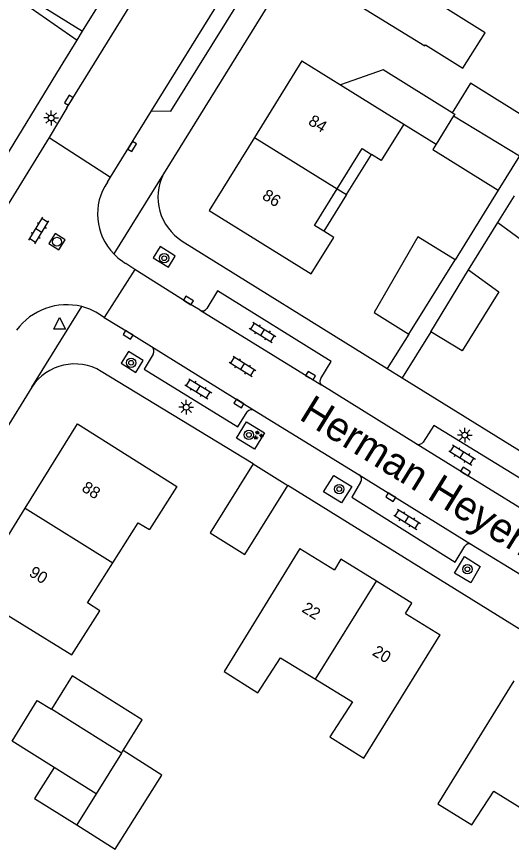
# Model space of a CAD drawing. Extents: x 128999 to 131010, y 395498 to 399007.
# Drawn here: x 130374.1 to 130416.3, y 398318.3 to 398388.9 of the extents above; entities that cross this region are included whole.
import ezdxf

# ---------------------------------------------------------------- set-up
doc = ezdxf.new("R2010")
doc.units = 0
for name, color, linetype in [('gg-afsc-erfafscheiding', 7, 'Continuous'), ('gg-afsc-muur', 7, 'Continuous'), ('gg-anno-huisnummerreeks BGT', 7, 'Continuous'), ('gg-anno-openbare ruimte label', 7, 'Continuous'), ('gg-bbg-bijgebouw', 7, 'Continuous'), ('gg-bbg-gedigitaliseerde bebouwing', 7, 'Continuous'), ('gg-bbg-gedigitaliseerde bebouwing onder overbouw', 7, 'Continuous'), ('gg-bbg-gedigitaliseerde bijgebouw', 7, 'Continuous'), ('gg-bbg-gedigitaliseerde overbouw', 7, 'Continuous'), ('gg-bbg-hoofdgebouw', 7, 'Continuous'), ('gg-bbg-luifel en loopbrug', 7, 'Continuous'), ('gg-bbg-tussenscheiding', 7, 'Continuous'), ('gg-bbg-tussenscheiding niveau 01', 7, 'Continuous'), ('gg-knt-verharding', 7, 'Continuous'), ('gg-knt-verharding nz', 7, 'Continuous'), ('gt-grn-groengrens', 7, 'Continuous'), ('gt-grn-vlakafsluiter', 7, 'Continuous'), ('gt-grn-weggrens', 7, 'Continuous'), ('gt-symb-boom', 7, 'Continuous'), ('gt-symb-groenvak', 7, 'Continuous'), ('gt-symb-klinker verharding', 7, 'Continuous'), ('gt-symb-kolk', 7, 'Continuous'), ('gt-symb-lichtmast', 7, 'Continuous'), ('gt-symb-rioolschacht', 7, 'Continuous'), ('gt-symb-waterafsluiter', 7, 'Continuous')]:
    doc.layers.add(name, color=color, linetype=linetype)

# ---------------------------------------------------------------- blocks, each defined once
blk = doc.blocks.new('gt0-KOLK')
at = {"layer": 'gt-symb-kolk'}
blk.add_lwpolyline([(0, 0), (0.375, 0), (0.375, 0.4), (-0.375, 0.4), (-0.375, 0), (0, 0)], dxfattribs=at)
blk = doc.blocks.new('gt0-BOOM')
at = {"layer": 'gt-symb-boom'}
for radius in [0.4, 0.2]:
    blk.add_circle((0, 0), radius, dxfattribs=at)
blk = doc.blocks.new('gt0-KL1')
at = {"layer": 'gt-symb-klinker verharding'}
for p, q in [((-1.15, 0.3), (1.15, 0.3)), ((-1, -0.3), (-1, 0.3)), ((-0.5, 0.3), (-0.5, 0.45)), ((0, -0.3), (0, 0.3)), ((0.5, 0.3), (0.5, 0.45)), ((1, -0.3), (1, 0.3)), ((-1.15, -0.3), (1.15, -0.3)), ((-0.5, -0.45), (-0.5, -0.3)), ((0.5, -0.45), (0.5, -0.3))]:
    blk.add_line(p, q, dxfattribs=at)
blk = doc.blocks.new('gt0-LMAST')
at = {"layer": 'gt-symb-lichtmast'}
for p, q in [((-0.182, 0.173), (-0.447, 0.438)), ((-0.005, 0.246), (-0.005, 0.621)), ((0.172, 0.173), (0.437, 0.438)), ((-0.255, -0.004), (-0.63, -0.004)), ((-0.182, -0.181), (-0.447, -0.446)), ((-0.005, -0.254), (-0.005, -0.629)), ((0.437, -0.446), (0.172, -0.181)), ((0.245, -0.004), (0.62, -0.004))]:
    blk.add_line(p, q, dxfattribs=at)
blk.add_circle((-0.005, -0.004), 0.25, dxfattribs=at)
blk = doc.blocks.new('gt0-GRVAK')
at = {"layer": 'gt-symb-groenvak'}
for p, q in [((-0.11, 0.189), (-0.228, 0.24)), ((-0.182, 0.153), (0.088, 0.153)), ((-0.091, 0.211), (-0.156, 0.322)), ((-0.047, 0.214), (-0.047, 0.393)), ((-0.004, 0.211), (0.061, 0.322)), ((0.015, 0.189), (0.133, 0.24)), ((0.262, -0.052), (0.197, 0.059)), ((0.305, -0.049), (0.305, 0.13)), ((0.349, -0.052), (0.414, 0.059)), ((-0.245, -0.228), (-0.363, -0.177)), ((-0.318, -0.264), (-0.047, -0.264)), ((-0.226, -0.206), (-0.291, -0.095)), ((-0.183, -0.203), (-0.183, -0.024)), ((-0.139, -0.206), (-0.074, -0.095)), ((-0.12, -0.228), (-0.002, -0.177)), ((0.243, -0.074), (0.125, -0.023)), ((0.17, -0.11), (0.441, -0.11)), ((0.368, -0.074), (0.486, -0.023))]:
    blk.add_line(p, q, dxfattribs=at)
blk = doc.blocks.new('gt0-RS')
at = {"layer": 'gt-symb-rioolschacht'}
blk.add_lwpolyline([(-0.5, -0.5), (0.5, -0.5), (0.5, 0.5), (-0.5, 0.5)], close=True, dxfattribs=at)
blk.add_circle((0, 0), 0.375, dxfattribs=at)
blk = doc.blocks.new('gt0-WAFSL')
at = {"layer": 'gt-symb-waterafsluiter'}
for p, q in [((-0.5, -0.333), (0, 0.667)), ((0, 0.667), (0.5, -0.333)), ((0.5, -0.333), (-0.5, -0.333))]:
    blk.add_line(p, q, dxfattribs=at)

msp = doc.modelspace()

# ---------------------------------------------------------------- linework, layer by layer
at = {"layer": 'gg-afsc-erfafscheiding'}
for p, q in [((130415.129, 398374.123), (130411.458, 398368.196)), ((130412.594, 398367.366), (130415.088, 398371.375)), ((130407.52, 398361.892), (130405.686, 398358.959)), ((130409.39, 398362.077), (130406.949, 398358.175))]:
    msp.add_line(p, q, dxfattribs=at)
at = {"layer": 'gg-afsc-muur'}
msp.add_line((130366.632, 398366.297), (130377.859, 398384.604), dxfattribs=at)
at = {"layer": 'gg-bbg-bijgebouw'}
for p, q in [((130412.783, 398383.228), (130411.224, 398380.724)), ((130411.338, 398380.452), (130409.84, 398378.04)), ((130409.84, 398378.04), (130409.555, 398377.581)), ((130407.52, 398361.892), (130411.458, 398368.196)), ((130404.556, 398363.718), (130407.52, 398361.892)), ((130412.072, 398360.451), (130409.39, 398362.077)), ((130394.26, 398350.86), (130397.22, 398349.02))]:
    msp.add_line(p, q, dxfattribs=at)
msp.add_lwpolyline([(130411.224, 398380.724), (130411.428, 398380.597), (130411.338, 398380.452)], dxfattribs=at)
at = {"layer": 'gg-bbg-gedigitaliseerde bebouwing'}
for points in [[(130412.131, 398384.499), (130414.018, 398387.529), (130410.623, 398389.644), (130412.53, 398392.704)], [(130407.095, 398379.743), (130405.176, 398376.65), (130404.327, 398377.177)], [(130399.2, 398367.02), (130401.119, 398370.113), (130400.271, 398370.639)], [(130382.313, 398342.43), (130384.469, 398345.833), (130385.44, 398345.27)], [(130398.23, 398343.66), (130391.786, 398333.183), (130394.665, 398331.373), (130396.603, 398334.34), (130399.579, 398332.521)], [(130370.33, 398339.81), (130378.827, 398334.602), (130381.2, 398338.354), (130380.151, 398339.017), (130382.313, 398342.43)], [(130399.579, 398332.521), (130402.722, 398330.603), (130400.799, 398327.621), (130403.678, 398325.812), (130410.2, 398336.31)], [(130416.47, 398332.39), (130409.979, 398321.931), (130412.875, 398320.147), (130414.751, 398323.011), (130417.753, 398321.159)]]:
    msp.add_lwpolyline(points, dxfattribs=at)
at = {"layer": 'gg-bbg-gedigitaliseerde bebouwing onder overbouw'}
for points in [[(130401.414, 398374.249), (130403.535, 398377.668), (130404.327, 398377.177)], [(130400.271, 398370.639), (130399.479, 398371.13), (130401.414, 398374.249)]]:
    msp.add_lwpolyline(points, dxfattribs=at)
at = {"layer": 'gg-bbg-gedigitaliseerde bijgebouw'}
for p, q in [((130418.545, 398379.64), (130412.783, 398383.228)), ((130409.555, 398377.581), (130415.129, 398374.123)), ((130416.938, 398377.044), (130415.129, 398374.123)), ((130415.088, 398371.375), (130416.508, 398373.656)), ((130409.39, 398362.077), (130412.594, 398367.366)), ((130380.884, 398322.794), (130377.302, 398325.032)), ((130380.884, 398322.794), (130379.23, 398320.142))]:
    msp.add_line(p, q, dxfattribs=at)
for points in [[(130415.088, 398371.375), (130418.293, 398369.065), (130419.871, 398371.256)], [(130411.458, 398368.196), (130408.279, 398370.155), (130404.556, 398363.718)], [(130412.594, 398367.366), (130415.175, 398365.488), (130412.072, 398360.451)], [(130394.26, 398350.86), (130390.608, 398344.981), (130393.564, 398343.144), (130397.22, 398349.02)], [(130383.175, 398326.462), (130384.815, 398329.087), (130378.851, 398332.811), (130377.078, 398329.971)], [(130377.302, 398325.032), (130373.72, 398327.269), (130375.874, 398330.715), (130377.078, 398329.971)], [(130379.23, 398320.142), (130382.494, 398318.083), (130386.472, 398324.382), (130383.175, 398326.462)]]:
    msp.add_lwpolyline(points, dxfattribs=at)
at = {"layer": 'gg-bbg-gedigitaliseerde overbouw'}
for q in [(130404.327, 398377.177), (130400.271, 398370.639)]:
    msp.add_line((130402.206, 398373.758), q, dxfattribs=at)
at = {"layer": 'gg-bbg-hoofdgebouw'}
for p, q in [((130398.41, 398385.13), (130394.371, 398378.618)), ((130398.41, 398385.13), (130401.714, 398383.081)), ((130401.714, 398383.081), (130407.095, 398379.743)), ((130370.33, 398339.81), (130374.852, 398347.089)), ((130398.23, 398343.66), (130401.187, 398341.844)), ((130407.243, 398338.125), (130410.2, 398336.31))]:
    msp.add_line(p, q, dxfattribs=at)
for points in [[(130401.91, 398390.73), (130408.879, 398386.409), (130408.932, 398386.494), (130412.131, 398384.499)], [(130394.371, 398378.618), (130390.52, 398372.41), (130399.2, 398367.02)], [(130374.852, 398347.089), (130379.3, 398354.25), (130387.75, 398348.91), (130385.44, 398345.27)], [(130404.758, 398340.861), (130401.738, 398342.734), (130401.187, 398341.844)], [(130407.243, 398338.125), (130407.777, 398338.988), (130404.758, 398340.861)]]:
    msp.add_lwpolyline(points, dxfattribs=at)
at = {"layer": 'gg-bbg-luifel en loopbrug'}
msp.add_line((130407.095, 398379.743), (130409.84, 398378.04), dxfattribs=at)
for points in [[(130411.224, 398380.724), (130405.329, 398384.381), (130401.714, 398383.081)], [(130377.302, 398325.032), (130375.646, 398322.381), (130379.23, 398320.142)]]:
    msp.add_lwpolyline(points, dxfattribs=at)
at = {"layer": 'gg-bbg-tussenscheiding'}
for p, q in [((130411.338, 398380.452), (130416.938, 398377.044)), ((130394.371, 398378.618), (130401.414, 398374.249)), ((130374.852, 398347.089), (130382.313, 398342.43)), ((130399.579, 398332.521), (130404.758, 398340.861)), ((130383.04, 398326.246), (130377.078, 398329.971)), ((130383.04, 398326.246), (130380.884, 398322.794)), ((130383.04, 398326.246), (130383.175, 398326.462))]:
    msp.add_line(p, q, dxfattribs=at)
at = {"layer": 'gg-bbg-tussenscheiding niveau 01'}
msp.add_line((130401.414, 398374.249), (130402.206, 398373.758), dxfattribs=at)
at = {"layer": 'gg-knt-verharding'}
for p, q in [((130378.404, 398381.122), (130407.221, 398427.846)), ((130416.048, 398422.892), (130386.612, 398375.514)), ((130379.729, 398387.656), (130388.233, 398401.309)), ((130379.268, 398386.904), (130379.729, 398387.656)), ((130377.859, 398384.604), (130379.268, 398386.904)), ((130378.404, 398381.122), (130376.878, 398378.611)), ((130382.114, 398375.245), (130385.593, 398380.873)), ((130376.878, 398378.611), (130368.624, 398365.227)), ((130376.878, 398378.611), (130382.114, 398375.245)), ((130381.854, 398374.822), (130382.114, 398375.245)), ((130388.219, 398369.801), (130405.686, 398358.959)), ((130384.179, 398367.393), (130383.421, 398367.907)), ((130384.179, 398367.393), (130381.581, 398363.312)), ((130386.038, 398366.222), (130384.179, 398367.393)), ((130381.581, 398363.312), (130381.009, 398363.68)), ((130381.581, 398363.312), (130383.721, 398361.989)), ((130383.721, 398361.989), (130385.607, 398360.822)), ((130394.26, 398350.86), (130381.32, 398358.72)), ((130406.949, 398358.175), (130430.295, 398343.684)), ((130375.42, 398357.381), (130372.983, 398353.455)), ((130408.133, 398352.555), (130400.102, 398357.542)), ((130394.375, 398355.394), (130403.298, 398349.903)), ((130461.869, 398308.936), (130397.22, 398349.02))]:
    msp.add_line(p, q, dxfattribs=at)
for points in [[(130385.593, 398380.873), (130387.256, 398380.856), (130413.127, 398422.328), (130412.109, 398423.616)], [(130387.492, 398368.609), (130386.34, 398369.34), (130385.734, 398368.367), (130386.911, 398367.655)], [(130386.911, 398367.655), (130387.046, 398367.573), (130387.623, 398368.526), (130387.492, 398368.609)], [(130389.734, 398363.917), (130388.637, 398364.585), (130386.038, 398366.222)], [(130400.031, 398358.107), (130400.914, 398359.567), (130391.221, 398365.564), (130390.317, 398364.075)], [(130383.004, 398359.428), (130384.263, 398358.622), (130384.903, 398359.633), (130383.632, 398360.419), (130383.004, 398359.428)], [(130385.737, 398360.194), (130384.97, 398358.891), (130392.964, 398353.992), (130393.752, 398355.263)], [(130392.838, 398353.048), (130393.703, 398354.434), (130395.237, 398353.482), (130394.372, 398352.097), (130392.838, 398353.048)], [(130419.35, 398346.143), (130420.215, 398347.66), (130409.636, 398354.104), (130408.752, 398352.703)], [(130400.261, 398348.471), (130401.138, 398349.861), (130402.665, 398348.93), (130401.788, 398347.541), (130400.261, 398348.471)], [(130403.417, 398349.301), (130402.652, 398348.011), (130411.474, 398342.499), (130412.284, 398343.847)], [(130412.863, 398343.993), (130417.596, 398341.105), (130423.151, 398337.639)], [(130411.398, 398341.563), (130412.263, 398342.977), (130413.609, 398342.127), (130412.791, 398340.741), (130411.398, 398341.563)]]:
    msp.add_lwpolyline(points, dxfattribs=at)
for centre, radius, start, end in [((130390.568, 398373.544), 4.419, 153.5302, 237.89114), ((130385.826, 398372.087), 4.822, 145.45492, 224.45705), ((130385.809, 398372.062), 4.792, 224.38194, 240.1133), ((130378.371, 398359.104), 5.282, 75.74536, 143.79183), ((130378.377, 398359.113), 5.271, 60.03841, 75.78405), ((130389.944, 398364.297), 0.434, 241.12794, 329.19927), ((130385.332, 398360.438), 0.473, 329.00405, 54.38676), ((130379.065, 398354.987), 4.361, 58.86573, 146.70754), ((130400.331, 398357.858), 0.39, 140.27212, 234.05279), ((130394.133, 398354.998), 0.464, 58.5871, 145.1624), ((130408.36, 398352.976), 0.478, 241.68602, 325.20741), ((130403.059, 398349.543), 0.432, 325.90314, 56.46036), ((130412.651, 398343.613), 0.435, 60.86333, 147.44188)]:
    msp.add_arc(centre, radius, start, end, dxfattribs=at)
at = {"layer": 'gg-knt-verharding nz'}
for p, q in [((130385.593, 398380.873), (130412.109, 398423.616)), ((130389.734, 398363.917), (130400.102, 398357.542)), ((130385.607, 398360.822), (130394.375, 398355.394)), ((130403.298, 398349.903), (130412.863, 398343.993))]:
    msp.add_line(p, q, dxfattribs=at)
msp.add_lwpolyline([(130419.403, 398345.605), (130412.243, 398350.037), (130408.133, 398352.555)], dxfattribs=at)
at = {"layer": 'gt-grn-groengrens'}
msp.add_line((130365.33, 398396.58), (130379.268, 398386.904), dxfattribs=at)
at = {"layer": 'gt-grn-vlakafsluiter'}
msp.add_line((130365.33, 398396.58), (130379.729, 398387.656), dxfattribs=at)
at = {"layer": 'gt-grn-weggrens'}
for p, q in [((130386.612, 398375.514), (130382.384, 398368.71)), ((130375.42, 398357.381), (130379.671, 398364.223)), ((130405.686, 398358.959), (130406.949, 398358.175))]:
    msp.add_line(p, q, dxfattribs=at)

# ---------------------------------------------------------------- block references
at = {"layer": 'gt-symb-boom'}
for p in [(130386.681, 398368.344), (130383.869, 398359.447), (130393.896, 398353.318), (130401.587, 398348.705), (130412.506, 398341.891)]:
    msp.add_blockref('gt0-BOOM', p, dxfattribs=at)
at = {"layer": 'gt-symb-groenvak'}
msp.add_blockref('gt0-GRVAK', (130394.676, 398353.28), dxfattribs=at)
at = {"layer": 'gt-symb-klinker verharding'}
for p, rotation in [((130376.007, 398370.693), 58.20108717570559), ((130395.067, 398362.034), -31.59249156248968), ((130393.364, 398359.137), -31.798912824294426), ((130389.59, 398357.235), -31.59249156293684), ((130412.06, 398351.605), -31.95677082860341), ((130407.371, 398346.134), -31.95677082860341)]:
    msp.add_blockref('gt0-KL1', p, dxfattribs=dict(at, rotation=rotation))
at = {"layer": 'gt-symb-kolk'}
for p, rotation in [((130378.741, 398381.674), 58.27993988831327), ((130383.777, 398377.95), -121.59249156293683), ((130388.637, 398364.585), -31.337205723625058), ((130383.71, 398361.992), 148.20108717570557), ((130399.048, 398358.181), -31.20949091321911), ((130393.152, 398356.156), 148.27993988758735), ((130412.243, 398350.037), -31.750196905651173), ((130406.083, 398348.183), 148.32868147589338)]:
    msp.add_blockref('gt0-KOLK', p, dxfattribs=dict(at, rotation=rotation))
at = {"layer": 'gt-symb-lichtmast'}
for p in [(130377.059, 398380.275), (130388.57, 398355.668), (130412.286, 398353.3)]:
    msp.add_blockref('gt0-LMAST', p, dxfattribs=at)
at = {"layer": 'gt-symb-rioolschacht', "rotation": 58.122183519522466}
msp.add_blockref('gt0-RS', (130377.55, 398369.745), dxfattribs=at)
at = {"layer": 'gt-symb-waterafsluiter'}
msp.add_blockref('gt0-WAFSL', (130377.773, 398362.635), dxfattribs=at)

# ---------------------------------------------------------------- texts
at = {"layer": 'gg-anno-huisnummerreeks BGT'}
for s, rotation, p in [('84', 328.2, (130398.876, 398379.765)), ('86', 328.2, (130394.95, 398373.436)), ('88', 328.1, (130379.579, 398348.591)), ('90', 328.1, (130375.094, 398341.371)), ('22', 328.4, (130398.332, 398338.317)), ('20', 328.5, (130404.333, 398334.63))]:
    msp.add_text(s, height=1, rotation=rotation, dxfattribs=at).set_placement(p)
at = {"layer": 'gg-anno-openbare ruimte label'}
msp.add_text('Herman Heyermansweg', height=2.5, rotation=328.3, dxfattribs=at).set_placement((130398.081, 398354.687))

doc.saveas('drawing.dxf')
